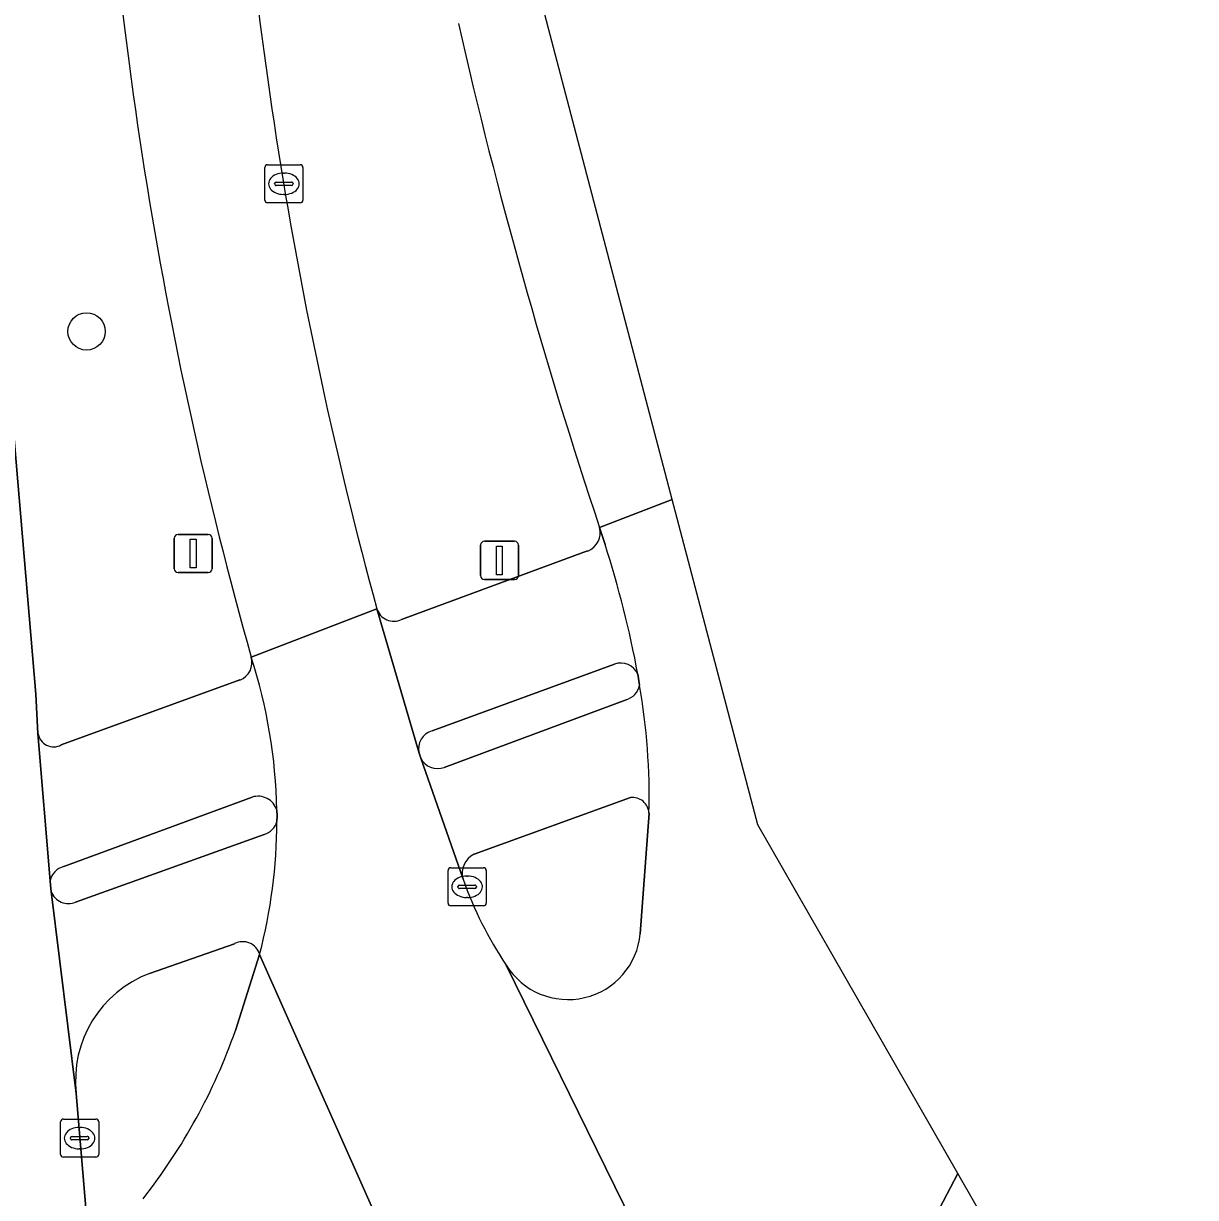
# Model space of a CAD drawing. Extents: x 160349 to 161355, y 381727 to 382854.
# Drawn here: x 161323.95 to 161354.66, y 382255.68 to 382286.45 of the extents above; entities that cross this region are included whole.
import ezdxf

# ---------------------------------------------------------------- set-up
doc = ezdxf.new("R2010")
doc.units = 0
for name, color, linetype in [('IMGEO_Berm_groen', 7, 'Continuous'), ('IMGEO_Boom', 7, 'Continuous'), ('IMGEO_Dek', 7, 'Continuous'), ('IMGEO_Fietspad_gesloten', 7, 'Continuous'), ('IMGEO_Fietspad_open', 7, 'Continuous'), ('IMGEO_Kolk', 7, 'Continuous'), ('IMGEO_Lichtmast', 7, 'Continuous'), ('IMGEO_Rijbaan_lokaal_gesloten', 7, 'Continuous'), ('IMGEO_Verkeersbordpaal', 7, 'Continuous'), ('IMGEO_Verkeerseiland_open', 7, 'Continuous'), ('IMGEO_Voetpad_open', 7, 'Continuous'), ('IMGEO_Waterloop', 7, 'Continuous')]:
    doc.layers.add(name, color=color, linetype=linetype)

msp = doc.modelspace()

# ---------------------------------------------------------------- linework, layer by layer
at = {"layer": 'IMGEO_Berm_groen'}
for points in [[(161323.411, 382279.071), (161324.272, 382268.873), (161324.332, 382267.842)], [(161333.856, 382270.825), (161338.732, 382272.623)], [(161324.941, 382267.539), (161329.62, 382269.242)]]:
    msp.add_lwpolyline(points, dxfattribs=at)
for centre, radius, start, end in [((161435.824, 382299.756), 110.048, 182.19086, 195.77248), ((161440.724, 382300.52), 111.464, 182.70723, 195.29967), ((161470.153, 382317.094), 138.247, 192.80713, 198.49378), ((161338.543, 382273.107), 0.52, 291.3297, 15.023), ((161333.655, 382271.246), 0.466, 197.2131, 295.4723), ((161329.446, 382269.704), 0.494, 290.6483, 16.2978), ((161324.746, 382267.911), 0.42, 189.4278, 297.6682)]:
    msp.add_arc(centre, radius, start, end, dxfattribs=at)
at = {"layer": 'IMGEO_Boom'}
msp.add_circle((161325.604, 382278.377), 0.489, dxfattribs=at)
at = {"layer": 'IMGEO_Dek'}
msp.add_lwpolyline([(161337.23, 382223.692), (161353.175, 382241.705), (161354.656, 382245.44), (161351.174, 382251.517), (161348.429, 382256.307), (161340.032, 382240.283), (161339.798, 382239.837), (161334.618, 382229.952), (161333.598, 382228.005), (161333.389, 382227.605), (161334.21, 382226.769), (161337.23, 382223.692)], dxfattribs=at)
at = {"layer": 'IMGEO_Fietspad_gesloten'}
msp.add_lwpolyline([(161325.62, 382254.989), (161325.334, 382258.407), (161324.674, 382263.697), (161324.66, 382263.867), (161324.651, 382263.978), (161324.332, 382267.842), (161324.272, 382268.873), (161323.411, 382279.071)], dxfattribs=at)
at = {"layer": 'IMGEO_Fietspad_open'}
for points in [[(161339.74, 382268.726), (161334.972, 382266.952)], [(161334.362, 382267.197), (161335.467, 382264.023)], [(161335.762, 382264.676), (161339.852, 382266.159)], [(161330.261, 382265.192), (161325.319, 382263.418)], [(161324.674, 382263.697), (161325.334, 382258.407)], [(161327.253, 382261.55), (161329.482, 382262.331)]]:
    msp.add_lwpolyline(points, dxfattribs=at)
for centre, radius, start, end in [((161339.611, 382269.196), 0.488, 285.3118, 349.0934), ((161323.47, 382266.185), 16.874, 358.5412, 9.9631), ((161334.799, 382267.404), 0.484, 205.3264, 290.9089), ((161339.907, 382265.73), 0.433, 3.3576, 97.2863), ((161316.607, 382265.575), 13.984, 345.3921, 359.8365), ((161330.097, 382265.68), 0.515, 288.5561, 343.6571), ((161335.996, 382264.177), 0.551, 115.1664, 196.2104), ((161325.134, 382263.876), 0.494, 201.2957, 291.9217), ((161329.696, 382261.923), 0.461, 15.7401, 117.6524), ((161328.307, 382258.749), 2.992, 110.6189, 186.5677)]:
    msp.add_arc(centre, radius, start, end, dxfattribs=at)
at = {"layer": 'IMGEO_Kolk'}
for p, q in [((161330.273, 382281.822), (161330.273, 382282.674)), ((161330.348, 382282.748), (161331.2, 382282.748)), ((161330.761, 382282.528), (161330.786, 382282.528)), ((161331.274, 382282.674), (161331.274, 382281.822)), ((161330.532, 382282.242), (161330.532, 382282.254)), ((161330.97, 382282.205), (161330.572, 382282.205)), ((161330.575, 382282.291), (161330.973, 382282.291)), ((161331.016, 382282.254), (161331.016, 382282.242)), ((161330.784, 382281.968), (161330.759, 382281.968)), ((161331.2, 382281.748), (161330.348, 382281.748)), ((161335.074, 382263.396), (161335.074, 382264.248)), ((161335.149, 382264.322), (161336.001, 382264.322)), ((161335.562, 382264.102), (161335.587, 382264.102)), ((161336.075, 382264.248), (161336.075, 382263.396)), ((161335.333, 382263.816), (161335.333, 382263.828)), ((161335.771, 382263.779), (161335.373, 382263.779)), ((161335.376, 382263.865), (161335.774, 382263.865)), ((161335.817, 382263.828), (161335.817, 382263.816)), ((161335.585, 382263.542), (161335.56, 382263.542)), ((161336.001, 382263.322), (161335.149, 382263.322)), ((161324.922, 382256.808), (161324.922, 382257.66)), ((161324.997, 382257.734), (161325.849, 382257.734)), ((161325.923, 382257.66), (161325.923, 382256.808)), ((161325.224, 382257.277), (161325.622, 382257.277)), ((161325.41, 382257.514), (161325.435, 382257.514)), ((161325.181, 382257.228), (161325.181, 382257.24)), ((161325.619, 382257.191), (161325.221, 382257.191)), ((161325.433, 382256.954), (161325.408, 382256.954)), ((161325.665, 382257.24), (161325.665, 382257.228)), ((161325.849, 382256.734), (161324.997, 382256.734))]:
    msp.add_line(p, q, dxfattribs=at)
for points in [[(161330.273, 382281.822), (161330.273, 382282.674)], [(161330.348, 382282.748), (161331.2, 382282.748)], [(161331.274, 382282.674), (161331.274, 382281.822)], [(161331.2, 382281.748), (161330.348, 382281.748)], [(161335.074, 382263.396), (161335.074, 382264.248)], [(161335.149, 382264.322), (161336.001, 382264.322)], [(161336.075, 382264.248), (161336.075, 382263.396)], [(161336.001, 382263.322), (161335.149, 382263.322)], [(161324.922, 382256.808), (161324.922, 382257.66)], [(161324.997, 382257.734), (161325.849, 382257.734)], [(161325.923, 382257.66), (161325.923, 382256.808)], [(161325.849, 382256.734), (161324.997, 382256.734)]]:
    msp.add_lwpolyline(points, dxfattribs=at)
for centre, radius, start, end in [((161330.35, 382282.672), 0.0765, 91.552, 178.448), ((161330.35, 382282.672), 0.0765, 91.552, 178.448), ((161331.198, 382282.672), 0.0765, 1.552, 88.448), ((161331.198, 382282.672), 0.0765, 1.552, 88.448), ((161330.572, 382282.251), 0.0403, 85.8775, 175.7526), ((161330.569, 382282.241), 0.0366, 178.938, 274.7102), ((161330.973, 382282.248), 0.043, 264.8664, 352.4533), ((161330.977, 382282.253), 0.0386, 1.7309, 96.639), ((161330.35, 382281.824), 0.0765, 181.552, 268.448), ((161330.35, 382281.824), 0.0765, 181.552, 268.448), ((161331.198, 382281.824), 0.0765, 271.552, 358.448), ((161331.198, 382281.824), 0.0765, 271.552, 358.448), ((161335.151, 382264.246), 0.0765, 91.552, 178.448), ((161335.151, 382264.246), 0.0765, 91.552, 178.448), ((161335.999, 382264.246), 0.0765, 1.552, 88.448), ((161335.999, 382264.246), 0.0765, 1.552, 88.448), ((161335.373, 382263.825), 0.0403, 85.8775, 175.7526), ((161335.37, 382263.815), 0.0366, 178.938, 274.7102), ((161335.774, 382263.822), 0.043, 264.8664, 352.4533), ((161335.778, 382263.827), 0.0386, 1.7309, 96.639), ((161335.151, 382263.398), 0.0765, 181.552, 268.448), ((161335.151, 382263.398), 0.0765, 181.552, 268.448), ((161335.999, 382263.398), 0.0765, 271.552, 358.448), ((161335.999, 382263.398), 0.0765, 271.552, 358.448), ((161324.999, 382257.658), 0.0765, 91.552, 178.448), ((161324.999, 382257.658), 0.0765, 91.552, 178.448), ((161325.847, 382257.658), 0.0765, 1.552, 88.448), ((161325.847, 382257.658), 0.0765, 1.552, 88.448), ((161325.221, 382257.237), 0.0403, 85.8775, 175.7526), ((161325.626, 382257.239), 0.0386, 1.7309, 96.639), ((161325.218, 382257.227), 0.0366, 178.938, 274.7102), ((161325.622, 382257.234), 0.043, 264.8664, 352.4533), ((161324.999, 382256.81), 0.0765, 181.552, 268.448), ((161324.999, 382256.81), 0.0765, 181.552, 268.448), ((161325.847, 382256.81), 0.0765, 271.552, 358.448), ((161325.847, 382256.81), 0.0765, 271.552, 358.448)]:
    msp.add_arc(centre, radius, start, end, dxfattribs=at)
for centre, major_axis, ratio, start_param, end_param in [((161330.76, 382282.248), (-0.387, 0.002), 0.722429, 4.712389, 7.853982), ((161330.785, 382282.248), (-0.39, 0.002), 0.717154, 1.570796, 4.712389), ((161335.561, 382263.822), (-0.387, 0.002), 0.722429, 4.712389, 7.853982), ((161335.586, 382263.822), (-0.39, 0.002), 0.717154, 1.570796, 4.712389), ((161325.409, 382257.234), (-0.387, 0.002), 0.722429, 4.712389, 7.853982), ((161325.434, 382257.234), (-0.39, 0.002), 0.717154, 1.570796, 4.712389)]:
    msp.add_ellipse(centre, major_axis=major_axis, ratio=ratio, start_param=start_param, end_param=end_param, dxfattribs=at)
at = {"layer": 'IMGEO_Lichtmast'}
for p, q in [((161335.926, 382271.977), (161335.926, 382272.777)), ((161335.926, 382272.777), (161335.926, 382271.977)), ((161336.026, 382272.877), (161336.816, 382272.877)), ((161336.816, 382272.877), (161336.026, 382272.877)), ((161336.916, 382272.777), (161336.916, 382271.977)), ((161336.916, 382271.977), (161336.916, 382272.777)), ((161336.816, 382271.877), (161336.026, 382271.877)), ((161336.026, 382271.877), (161336.816, 382271.877))]:
    msp.add_line(p, q, dxfattribs=at)
msp.add_lwpolyline([(161336.346, 382272.752), (161336.496, 382272.752), (161336.496, 382272.002), (161336.346, 382272.002), (161336.346, 382272.752)], dxfattribs=at)
for centre, start, end in [((161336.026, 382272.777), 90, 180), ((161336.026, 382272.777), 90, 180), ((161336.816, 382272.777), 0, 90), ((161336.816, 382272.777), 360, 90), ((161336.026, 382271.977), 180, 270), ((161336.026, 382271.977), 180, 270), ((161336.816, 382271.977), 270, 0), ((161336.816, 382271.977), 270, 0)]:
    msp.add_arc(centre, 0.1, start, end, dxfattribs=at)
at = {"layer": 'IMGEO_Rijbaan_lokaal_gesloten'}
for points in [[(161340.949, 382273.977), (161335.187, 382295.912), (161333.648, 382319.136), (161331.185, 382388.125), (161330.052, 382388.106), (161332.941, 382307.348)], [(161348.429, 382256.307), (161343.19, 382265.447), (161340.949, 382273.977), (161339.045, 382273.242), (161339.187, 382272.789)], [(161339.045, 382273.242), (161340.949, 382273.977)], [(161335.467, 382264.023), (161334.362, 382267.197), (161334.316, 382267.328), (161333.21, 382271.108), (161329.92, 382269.843)], [(161329.92, 382269.843), (161333.21, 382271.108)], [(161340.047, 382269.392), (161340.09, 382269.104)], [(161330.589, 382265.833), (161330.602, 382265.684), (161330.591, 382265.535)], [(161340.339, 382265.755), (161340.11, 382262.593)], [(161292.079, 382228.409), (161293.445, 382229.224), (161304.589, 382235.723), (161319.637, 382244.651), (161322.929, 382246.586), (161324.094, 382247.287), (161327.124, 382249.094), (161327.407, 382249.263), (161334.235, 382252.82), (161330.139, 382262.048), (161329.504, 382260.058)], [(161330.139, 382262.048), (161334.235, 382252.82), (161339.832, 382240.411), (161340.032, 382240.283), (161343.701, 382247.284), (161336.601, 382261.767)], [(161336.601, 382261.767), (161343.701, 382247.284), (161348.429, 382256.307)], [(161352.597, 382241.052), (161353.175, 382241.705), (161354.656, 382245.44), (161351.174, 382251.517), (161348.429, 382256.307), (161340.032, 382240.283)]]:
    msp.add_lwpolyline(points, dxfattribs=at)
for centre, radius, start, end in [((161435.824, 382299.756), 110.048, 182.19086, 195.77248), ((161440.724, 382300.52), 111.464, 182.70723, 195.29967), ((161470.153, 382317.094), 138.247, 192.80713, 198.49378), ((161313.37, 382264.446), 27.132, 10.5042, 17.9093), ((161316.601, 382265.56), 13.991, 1.1176, 17.8256), ((161323.47, 382266.185), 16.874, 358.5412, 9.9631), ((161316.607, 382265.575), 13.984, 345.3921, 359.8365), ((161344.843, 382267.323), 9.94, 199.3902, 213.9835), ((161338.217, 382262.767), 1.901, 211.7466, 354.7453), ((161315.128, 382265.073), 15.225, 321.7502, 340.7689)]:
    msp.add_arc(centre, radius, start, end, dxfattribs=at)
at = {"layer": 'IMGEO_Verkeersbordpaal'}
for p, q in [((161327.902, 382272.158), (161327.902, 382272.958)), ((161327.902, 382272.958), (161327.902, 382272.158)), ((161328.002, 382273.058), (161328.792, 382273.058)), ((161328.792, 382273.058), (161328.002, 382273.058)), ((161328.892, 382272.958), (161328.892, 382272.158)), ((161328.892, 382272.158), (161328.892, 382272.958)), ((161328.792, 382272.058), (161328.002, 382272.058)), ((161328.002, 382272.058), (161328.792, 382272.058))]:
    msp.add_line(p, q, dxfattribs=at)
msp.add_lwpolyline([(161328.322, 382272.933), (161328.472, 382272.933), (161328.472, 382272.183), (161328.322, 382272.183), (161328.322, 382272.933)], dxfattribs=at)
for centre, start, end in [((161328.002, 382272.958), 90, 180), ((161328.002, 382272.958), 90, 180), ((161328.792, 382272.958), 0, 90), ((161328.792, 382272.958), 360, 90), ((161328.002, 382272.158), 180, 270), ((161328.002, 382272.158), 180, 270), ((161328.792, 382272.158), 270, 0), ((161328.792, 382272.158), 270, 0)]:
    msp.add_arc(centre, 0.1, start, end, dxfattribs=at)
at = {"layer": 'IMGEO_Verkeerseiland_open'}
for points in [[(161339.431, 382269.654), (161334.658, 382267.909)], [(161340.09, 382269.104), (161340.047, 382269.392)], [(161334.972, 382266.952), (161339.74, 382268.726)], [(161334.316, 382267.328), (161334.362, 382267.197)], [(161329.943, 382266.171), (161325.006, 382264.354)], [(161339.852, 382266.159), (161335.762, 382264.676)], [(161330.591, 382265.535), (161330.602, 382265.684), (161330.589, 382265.833)], [(161340.11, 382262.593), (161340.339, 382265.755)], [(161325.319, 382263.418), (161330.261, 382265.192)], [(161324.651, 382263.978), (161324.66, 382263.867), (161324.674, 382263.697)], [(161329.482, 382262.331), (161327.253, 382261.55)], [(161329.504, 382260.058), (161330.139, 382262.048)], [(161325.334, 382258.407), (161325.62, 382254.989)]]:
    msp.add_lwpolyline(points, dxfattribs=at)
for centre, radius, start, end in [((161339.603, 382269.203), 0.483, 23.0696, 110.8479), ((161339.611, 382269.196), 0.488, 285.3118, 349.0934), ((161334.781, 382267.445), 0.48, 104.8987, 194.1358), ((161334.799, 382267.404), 0.484, 205.3264, 290.9089), ((161330.097, 382265.68), 0.515, 17.3311, 107.43), ((161339.907, 382265.73), 0.433, 3.3576, 97.2863), ((161330.097, 382265.68), 0.515, 288.5561, 343.6571), ((161335.996, 382264.177), 0.551, 115.1664, 196.2104), ((161325.134, 382263.878), 0.493, 105.0196, 168.2714), ((161344.843, 382267.323), 9.94, 199.3902, 213.9835), ((161325.134, 382263.876), 0.494, 201.2957, 291.9217), ((161338.217, 382262.767), 1.901, 211.7466, 354.7453), ((161329.696, 382261.923), 0.461, 15.7401, 117.6524), ((161328.307, 382258.749), 2.992, 110.6189, 186.5677), ((161315.128, 382265.073), 15.225, 321.7502, 340.7689)]:
    msp.add_arc(centre, radius, start, end, dxfattribs=at)
at = {"layer": 'IMGEO_Voetpad_open'}
for points in [[(161339.187, 382272.789), (161339.045, 382273.242)], [(161338.732, 382272.623), (161333.856, 382270.825)], [(161333.21, 382271.108), (161334.316, 382267.328)], [(161334.658, 382267.909), (161339.431, 382269.654)], [(161329.62, 382269.242), (161324.941, 382267.539)], [(161324.332, 382267.842), (161324.651, 382263.978)], [(161325.006, 382264.354), (161329.943, 382266.171)]]:
    msp.add_lwpolyline(points, dxfattribs=at)
for centre, radius, start, end in [((161338.543, 382273.107), 0.52, 291.3297, 15.023), ((161313.37, 382264.446), 27.132, 10.5042, 17.9093), ((161333.655, 382271.246), 0.466, 197.2131, 295.4723), ((161329.446, 382269.704), 0.494, 290.6483, 16.2978), ((161316.601, 382265.56), 13.991, 1.1176, 17.8256), ((161339.603, 382269.203), 0.483, 23.0696, 110.8479), ((161324.746, 382267.911), 0.42, 189.4278, 297.6682), ((161334.781, 382267.445), 0.48, 104.8987, 194.1358), ((161330.097, 382265.68), 0.515, 17.3311, 107.43), ((161325.134, 382263.878), 0.493, 105.0196, 168.2714)]:
    msp.add_arc(centre, radius, start, end, dxfattribs=at)
at = {"layer": 'IMGEO_Waterloop'}
msp.add_lwpolyline([(161300.665, 382175.538), (161331.23, 382216.914), (161353.175, 382241.705), (161354.656, 382245.44), (161351.174, 382251.517), (161348.429, 382256.307), (161343.701, 382247.284), (161340.032, 382240.283), (161339.798, 382239.837), (161334.618, 382229.952), (161333.598, 382228.005), (161333.389, 382227.605), (161334.21, 382226.769), (161331.869, 382225.179), (161325.971, 382214.541), (161319.892, 382206.845), (161309.512, 382193.228), (161299.846, 382181.695), (161299.491, 382180.424), (161299.491, 382179.513), (161299.959, 382178.211), (161300.665, 382175.538)], dxfattribs=at)

doc.saveas('drawing.dxf')
